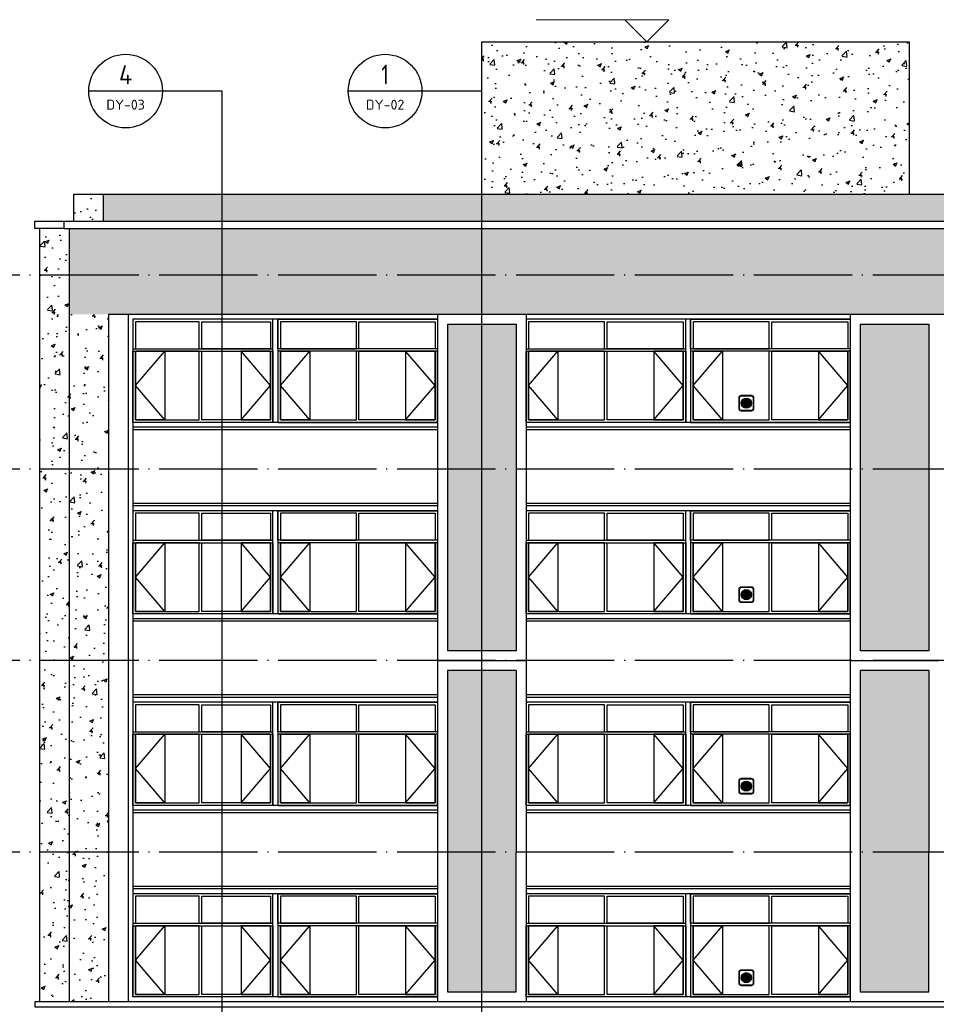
# Model space of a CAD drawing. Extents: x 1779708 to 7299578, y -1121471 to 88434.
# Tile 529 of 656: x 5129442 to 5148098, y -940782 to -920732. Entities that reach past the tile are written whole.
import ezdxf
from ezdxf.enums import TextEntityAlignment as Align

# ---------------------------------------------------------------- set-up
doc = ezdxf.new("R2010")
doc.units = 0
doc.header["$LTSCALE"] = 1000
doc.header["$MEASUREMENT"] = 0
doc.linetypes.add('DOTE', pattern=[2.42, 2, -0.2, 0.02, -0.2])
doc.layers.get('0').update_dxf_attribs({"linetype": 'CONTINUOUS'})
doc.layers.add('DIM_ELEV', color=3, linetype='CONTINUOUS', lineweight=13)
for name, color, linetype in [('DIM_IDEN', 3, 'CONTINUOUS'), ('DOTE', 1, 'DOTE'), ('PUB_TEXT', 7, 'CONTINUOUS'), ('WINDOW', 2, 'CONTINUOUS'), ('建筑', 31, 'CONTINUOUS'), ('立面中线', 140, 'CONTINUOUS'), ('立面填充图例白', 7, 'CONTINUOUS'), ('立面粗线', 30, 'CONTINUOUS'), ('立面细线', 114, 'CONTINUOUS')]:
    doc.layers.add(name, color=color, linetype=linetype)
doc.styles.get("Standard").update_dxf_attribs({"font": 'GBENOR', "bigfont": 'GBCBIG'})
pattern_1 = [(50, (9e-10, -3328.6), (819.83101, -71.725885), [85.725, -942.975]), (355, (9e-10, -3328.6), (-158.59272, 859.75489), [68.58, -754.38]), (100.451, (68.3, -3334.6), (661.24126, 788.0251), [72.855, -801.405]), (46.1842, (9e-10, -3100), (1219.85568, -189.19048), [128.5875, -1414.4625]), (96.6356, (101.7, -3115.8), (1068.31906, 1113.415), [109.2825, -1202.1075]), (351.184, (9e-10, -3100), (1068.32073, 1113.41303), [102.87, -1131.57]), (21, (114.3, -3157.15), (682.26696, -460.19483), [85.725, -942.975]), (326, (114.3, -3157.15), (278.10913, 828.84585), [68.58, -754.38]), (71.4514, (171.16, -3195.5), (960.37421, 368.65286), [72.855, -801.405]), (37.5, (9e-10, -3328.6), (13.898715, 380.497675), [0, -745.236, 0, -765.81, 0, -757.2375]), (7.5, (9e-10, -3328.6), (300.68848, 450.812587), [0, -436.626, 0, -728.091, 0, -288.6075]), (327.5, (-254.9, -3328.6), (610.157678, -25.779348), [0, -285.75, 0, -891.54, 0, -1183.005]), (317.5, (-369.2, -3328.6), (666.581316, 114.41921), [0, -371.475, 0, -592.074, 0, -840.105])]

# ---------------------------------------------------------------- blocks, each defined once
blk = doc.blocks.new('b112')
at = {"layer": '建筑'}
h = blk.add_hatch(color=1, dxfattribs=at)
h.dxf.hatch_style = 1
edge = h.paths.add_edge_path()
edge.add_arc((2930760, 155416), 100, 0, 360)
for points in [[(2930660, 155266), (2930860, 155266, 0.414214), (2930910, 155316), (2930910, 155516, 0.414214), (2930860, 155566), (2930660, 155566, 0.414214), (2930610, 155516), (2930610, 155316, 0.414214)], [(2930660, 155276), (2930860, 155276, 0.414214), (2930900, 155316), (2930900, 155516, 0.414214), (2930860, 155556), (2930660, 155556, 0.414214), (2930620, 155516), (2930620, 155316, 0.414214)]]:
    blk.add_lwpolyline(points, format="xyb", close=True, dxfattribs=at)
at = {"layer": '建筑', "color": 1}
blk.add_circle((2930760, 155416), 100, dxfattribs=at)

msp = doc.modelspace()

# ---------------------------------------------------------------- hatches: boundary and pattern name
at = {"layer": '立面填充图例白'}
h = msp.add_hatch(dxfattribs=at)
h.set_pattern_fill('AR-CONC', color=0, scale=450, style=0)
h.set_pattern_definition(pattern_1)
h.paths.add_polyline_path([(5164047.5, -924281.9), (5131147.5, -924281.9), (5131147.5, -924831.9), (5164047.5, -924831.9)])
h = msp.add_hatch(dxfattribs=at)
h.set_pattern_fill('AR-CONC', color=0, scale=450, style=0)
h.set_pattern_definition(pattern_1)
h.paths.add_polyline_path([(5164047.5, -924981.9), (5130447.5, -924981.9), (5130447.5, -926731.9), (5164047.5, -926731.9)])
h = msp.add_hatch(dxfattribs=at)
h.set_pattern_fill('AR-CONC', color=0, scale=450, style=0)
h.set_pattern_definition(pattern_1)
h.paths.add_polyline_path([(5131247.5, -933781.9), (5131247.5, -929881.9), (5131247.5, -926731.9), (5130447.5, -926731.9), (5130447.5, -929881.9), (5130447.5, -933781.9), (5130447.5, -937681.9), (5130447.5, -940731.9), (5131247.5, -940731.9), (5131247.5, -937681.9)])
at = {"layer": '立面细线'}
h = msp.add_hatch(dxfattribs=at)
h.set_pattern_fill('AR-CONC', color=256, scale=450, style=0)
h.set_pattern_definition(pattern_1)
h.paths.add_polyline_path([(5147547.5, -921181.9), (5138847.5, -921181.9), (5138847.5, -924281.9), (5147547.5, -924281.9)])
h = msp.add_hatch(dxfattribs=at)
h.set_pattern_fill('AR-CONC', color=256, scale=450, style=0)
h.set_pattern_definition(pattern_1)
h.paths.add_polyline_path([(5131147.5, -924281.9), (5130547.5, -924281.9), (5130547.5, -924831.9), (5131147.5, -924831.9)])
h = msp.add_hatch(dxfattribs=at)
h.set_pattern_fill('AR-CONC', color=256, scale=450, style=0)
h.set_pattern_definition(pattern_1)
h.paths.add_polyline_path([(5130447.5, -924981.9), (5130347.5, -924981.9), (5129847.5, -924981.9), (5129847.5, -925931.9), (5130447.5, -925931.9)])
h.paths.add_polyline_path([(5130447.5, -925931.9), (5129847.5, -925931.9), (5129847.5, -929881.9), (5130447.5, -929881.9)])
h.paths.add_polyline_path([(5130447.5, -929881.9), (5129847.5, -929881.9), (5129847.5, -933781.9), (5130447.5, -933781.9)])
h.paths.add_polyline_path([(5130447.5, -933781.9), (5129847.5, -933781.9), (5129847.5, -937681.9), (5130447.5, -937681.9)])
h.paths.add_polyline_path([(5130447.5, -937681.9), (5129847.5, -937681.9), (5129847.5, -940731.9), (5130447.5, -940731.9)])
h = msp.add_hatch(dxfattribs=at)
h.set_pattern_fill('圆形花纹', color=256, scale=100, style=0)
h.set_pattern_definition([(0, (-213120.49, -3253.6), (300, 150), [12, -288]), (90, (-213189.49, -3184.6), (-150, 300), [12, -288]), (45, (-213171.5, -3130.6), (2e-14, 299.9999995), [12.727922, -411.53614]), (45, (-213066.5, -3235.6), (2e-14, 299.9999995), [12.727922, -411.53614]), (135, (-213162.5, -3235.6), (-299.9999995, 2e-14), [12.727922, -411.53614]), (135, (-213057.5, -3130.6), (-299.9999995, 2e-14), [12.727922, -411.53614]), (36.8698977, (-213162.49, -3121.6), (300, 300), [15, -1485]), (36.8698977, (-213078.49, -3244.6), (300, 300), [15, -1485]), (53.1301024, (-213057.49, -3226.6), (-300, -300), [15, -1485]), (53.1301024, (-213180.49, -3142.6), (-300, -300), [15, -1485]), (126.8698976, (-213171.49, -3226.6), (-300, 300), [15, -1485]), (126.8698976, (-213048.49, -3142.6), (-300, 300), [15, -1485]), (143.1301023, (-213066.49, -3121.6), (-300, 300), [15, -1485]), (143.1301023, (-213150.49, -3244.6), (-300, 300), [15, -1485]), (11.3099325, (-213108.49, -3253.6), (299.9999992, 4e-07), [15.297058, -1514.4087]), (11.3099325, (-213135.49, -3106.6), (299.9999992, 4e-07), [15.297058, -1514.4087]), (78.6900675, (-213189.49, -3172.6), (4e-07, 299.9999992), [15.297058, -1514.4087]), (78.6900675, (-213042.49, -3199.6), (4e-07, 299.9999992), [15.297058, -1514.4087]), (101.3099325, (-213039.49, -3172.6), (-2e-08, -299.99999724), [15.297058, -1514.4087]), (101.3099325, (-213186.49, -3199.6), (-2e-08, -299.99999724), [15.297058, -1514.4087]), (168.6900675, (-213120.49, -3253.6), (-299.9999992, 4e-07), [15.297058, -1514.4087]), (168.6900675, (-213093.49, -3106.6), (-299.9999992, 4e-07), [15.297058, -1514.4087]), (21.8014095, (-213150.49, -3112.6), (599.9999998, 299.99999935), [16.155494, -1599.3939]), (21.8014095, (-213093.49, -3250.6), (599.9999998, 299.99999935), [16.155494, -1599.3939]), (68.1985905, (-213186.49, -3157.6), (-299.99999675, -599.9999933), [16.155494, -1599.3939]), (68.1985905, (-213048.49, -3214.6), (-299.99999675, -599.9999933), [16.155494, -1599.3939]), (111.8014095, (-213180.49, -3214.6), (-299.99999935, 599.9999998), [16.155494, -1599.3939]), (111.8014095, (-213042.49, -3157.6), (-299.99999935, 599.9999998), [16.155494, -1599.3939]), (158.1985905, (-213135.49, -3250.6), (-600.00000017, 299.9999984), [16.155494, -1599.3939]), (158.1985905, (-213078.49, -3112.6), (-600.00000017, 299.9999984), [16.155494, -1599.3939])])
h.paths.add_polyline_path([(5138147.5, -933581.9), (5139547.5, -933581.9), (5139547.5, -926931.9), (5138147.5, -926931.9)])
h.paths.add_polyline_path([(5138147.5, -940529.7), (5139547.5, -940529.7), (5139547.5, -933984.1), (5138147.5, -933984.1)])
h = msp.add_hatch(dxfattribs=at)
h.set_pattern_fill('圆形花纹', color=256, scale=100, style=0)
h.set_pattern_definition([(0, (-204720.49, -3253.6), (300, 150), [12, -288]), (90, (-204789.49, -3184.6), (-150, 300), [12, -288]), (45, (-204771.5, -3130.6), (2e-14, 299.9999995), [12.727922, -411.53614]), (45, (-204666.5, -3235.6), (2e-14, 299.9999995), [12.727922, -411.53614]), (135, (-204762.5, -3235.6), (-299.9999995, 2e-14), [12.727922, -411.53614]), (135, (-204657.5, -3130.6), (-299.9999995, 2e-14), [12.727922, -411.53614]), (36.8698977, (-204762.49, -3121.6), (300, 300), [15, -1485]), (36.8698977, (-204678.49, -3244.6), (300, 300), [15, -1485]), (53.1301024, (-204657.49, -3226.6), (-300, -300), [15, -1485]), (53.1301024, (-204780.49, -3142.6), (-300, -300), [15, -1485]), (126.8698976, (-204771.49, -3226.6), (-300, 300), [15, -1485]), (126.8698976, (-204648.49, -3142.6), (-300, 300), [15, -1485]), (143.1301023, (-204666.49, -3121.6), (-300, 300), [15, -1485]), (143.1301023, (-204750.49, -3244.6), (-300, 300), [15, -1485]), (11.3099325, (-204708.49, -3253.6), (299.9999992, 4e-07), [15.297058, -1514.4087]), (11.3099325, (-204735.49, -3106.6), (299.9999992, 4e-07), [15.297058, -1514.4087]), (78.6900675, (-204789.49, -3172.6), (4e-07, 299.9999992), [15.297058, -1514.4087]), (78.6900675, (-204642.49, -3199.6), (4e-07, 299.9999992), [15.297058, -1514.4087]), (101.3099325, (-204639.49, -3172.6), (-2e-08, -299.99999724), [15.297058, -1514.4087]), (101.3099325, (-204786.49, -3199.6), (-2e-08, -299.99999724), [15.297058, -1514.4087]), (168.6900675, (-204720.49, -3253.6), (-299.9999992, 4e-07), [15.297058, -1514.4087]), (168.6900675, (-204693.49, -3106.6), (-299.9999992, 4e-07), [15.297058, -1514.4087]), (21.8014095, (-204750.49, -3112.6), (599.9999998, 299.99999935), [16.155494, -1599.3939]), (21.8014095, (-204693.49, -3250.6), (599.9999998, 299.99999935), [16.155494, -1599.3939]), (68.1985905, (-204786.49, -3157.6), (-299.99999675, -599.9999933), [16.155494, -1599.3939]), (68.1985905, (-204648.49, -3214.6), (-299.99999675, -599.9999933), [16.155494, -1599.3939]), (111.8014095, (-204780.49, -3214.6), (-299.99999935, 599.9999998), [16.155494, -1599.3939]), (111.8014095, (-204642.49, -3157.6), (-299.99999935, 599.9999998), [16.155494, -1599.3939]), (158.1985905, (-204735.49, -3250.6), (-600.00000017, 299.9999984), [16.155494, -1599.3939]), (158.1985905, (-204678.49, -3112.6), (-600.00000017, 299.9999984), [16.155494, -1599.3939])])
h.paths.add_polyline_path([(5146547.5, -933581.9), (5147947.5, -933581.9), (5147947.5, -926931.9), (5146547.5, -926931.9)])
h.paths.add_polyline_path([(5146547.5, -940529.7), (5147947.5, -940529.7), (5147947.5, -933984.1), (5146547.5, -933984.1)])

# ---------------------------------------------------------------- linework, layer by layer
at = {"layer": 'DIM_ELEV'}
for p, q in [((5142655.2, -920731.9), (5139955.2, -920731.9)), ((5142205.2, -921181.9), (5141755.2, -920731.9)), ((5142205.2, -921181.9), (5142655.2, -920731.9)), ((5144680.2, -921181.9), (5141755.2, -921181.9))]:
    msp.add_line(p, q, dxfattribs=at)
at = {"layer": 'DIM_IDEN'}
for p, q in [((5132347.6, -922186.5), (5130847.6, -922186.5)), ((5133565.7, -922186.5), (5132347.6, -922186.5)), ((5133565.7, -942648.1), (5133565.7, -922186.5)), ((5137629.5, -922186.5), (5136129.5, -922186.5)), ((5138847.5, -922186.5), (5137629.5, -922186.5)), ((5138847.5, -950438.5), (5138847.5, -922186.5))]:
    msp.add_line(p, q, dxfattribs=at)
for centre in [(5131597.6, -922186.5), (5136879.5, -922186.5)]:
    msp.add_circle(centre, 750, dxfattribs=at)
at = {"layer": 'DOTE'}
for p, q in [((5214144.1, -925931.9), (5122310, -925931.9)), ((5214144.1, -929881.9), (5122310, -929881.9)), ((5214144.1, -933781.9), (5122310, -933781.9)), ((5214144.1, -937681.9), (5122310, -937681.9))]:
    msp.add_line(p, q, dxfattribs=at)
at = {"layer": 'WINDOW'}
for points in [[(5131797.5, -927431.9), (5133097.5, -927431.9), (5133097.5, -926881.9), (5131797.5, -926881.9)], [(5134547.5, -927431.9), (5133147.5, -927431.9), (5133147.5, -926881.9), (5134547.5, -926881.9)], [(5134747.5, -927431.9), (5136297.5, -927431.9), (5136297.5, -926881.9), (5134747.5, -926881.9)], [(5137897.5, -927431.9), (5136347.5, -927431.9), (5136347.5, -926881.9), (5137897.5, -926881.9)], [(5139797.5, -927431.9), (5141347.5, -927431.9), (5141347.5, -926881.9), (5139797.5, -926881.9)], [(5142947.5, -927431.9), (5141397.5, -927431.9), (5141397.5, -926881.9), (5142947.5, -926881.9)], [(5143147.5, -927431.9), (5144697.5, -927431.9), (5144697.5, -926881.9), (5143147.5, -926881.9)], [(5146297.5, -927431.9), (5144747.5, -927431.9), (5144747.5, -926881.9), (5146297.5, -926881.9)], [(5131797.5, -928881.9), (5133097.5, -928881.9), (5133097.5, -927481.9), (5131797.5, -927481.9)], [(5134547.5, -928881.9), (5133147.5, -928881.9), (5133147.5, -927481.9), (5134547.5, -927481.9)], [(5134747.5, -928881.9), (5136297.5, -928881.9), (5136297.5, -927481.9), (5134747.5, -927481.9)], [(5137897.5, -928881.9), (5136347.5, -928881.9), (5136347.5, -927481.9), (5137897.5, -927481.9)], [(5139797.5, -928881.9), (5141347.5, -928881.9), (5141347.5, -927481.9), (5139797.5, -927481.9)], [(5142947.5, -928881.9), (5141397.5, -928881.9), (5141397.5, -927481.9), (5142947.5, -927481.9)], [(5143147.5, -928881.9), (5144697.5, -928881.9), (5144697.5, -927481.9), (5143147.5, -927481.9)], [(5146297.5, -928881.9), (5144747.5, -928881.9), (5144747.5, -927481.9), (5146297.5, -927481.9)], [(5131797.5, -931331.9), (5133097.5, -931331.9), (5133097.5, -930781.9), (5131797.5, -930781.9)], [(5134547.5, -931331.9), (5133147.5, -931331.9), (5133147.5, -930781.9), (5134547.5, -930781.9)], [(5134747.5, -931331.9), (5136297.5, -931331.9), (5136297.5, -930781.9), (5134747.5, -930781.9)], [(5137897.5, -931331.9), (5136347.5, -931331.9), (5136347.5, -930781.9), (5137897.5, -930781.9)], [(5139797.5, -931331.9), (5141347.5, -931331.9), (5141347.5, -930781.9), (5139797.5, -930781.9)], [(5142947.5, -931331.9), (5141397.5, -931331.9), (5141397.5, -930781.9), (5142947.5, -930781.9)], [(5143147.5, -931331.9), (5144697.5, -931331.9), (5144697.5, -930781.9), (5143147.5, -930781.9)], [(5146297.5, -931331.9), (5144747.5, -931331.9), (5144747.5, -930781.9), (5146297.5, -930781.9)], [(5131797.5, -932781.9), (5133097.5, -932781.9), (5133097.5, -931381.9), (5131797.5, -931381.9)], [(5134547.5, -932781.9), (5133147.5, -932781.9), (5133147.5, -931381.9), (5134547.5, -931381.9)], [(5134747.5, -932781.9), (5136297.5, -932781.9), (5136297.5, -931381.9), (5134747.5, -931381.9)], [(5137897.5, -932781.9), (5136347.5, -932781.9), (5136347.5, -931381.9), (5137897.5, -931381.9)], [(5139797.5, -932781.9), (5141347.5, -932781.9), (5141347.5, -931381.9), (5139797.5, -931381.9)], [(5142947.5, -932781.9), (5141397.5, -932781.9), (5141397.5, -931381.9), (5142947.5, -931381.9)], [(5143147.5, -932781.9), (5144697.5, -932781.9), (5144697.5, -931381.9), (5143147.5, -931381.9)], [(5146297.5, -932781.9), (5144747.5, -932781.9), (5144747.5, -931381.9), (5146297.5, -931381.9)], [(5131797.5, -935231.9), (5133097.5, -935231.9), (5133097.5, -934681.9), (5131797.5, -934681.9)], [(5134547.5, -935231.9), (5133147.5, -935231.9), (5133147.5, -934681.9), (5134547.5, -934681.9)], [(5134747.5, -935231.9), (5136297.5, -935231.9), (5136297.5, -934681.9), (5134747.5, -934681.9)], [(5137897.5, -935231.9), (5136347.5, -935231.9), (5136347.5, -934681.9), (5137897.5, -934681.9)], [(5139797.5, -935231.9), (5141347.5, -935231.9), (5141347.5, -934681.9), (5139797.5, -934681.9)], [(5142947.5, -935231.9), (5141397.5, -935231.9), (5141397.5, -934681.9), (5142947.5, -934681.9)], [(5143147.5, -935231.9), (5144697.5, -935231.9), (5144697.5, -934681.9), (5143147.5, -934681.9)], [(5146297.5, -935231.9), (5144747.5, -935231.9), (5144747.5, -934681.9), (5146297.5, -934681.9)], [(5131797.5, -936681.9), (5133097.5, -936681.9), (5133097.5, -935281.9), (5131797.5, -935281.9)], [(5134547.5, -936681.9), (5133147.5, -936681.9), (5133147.5, -935281.9), (5134547.5, -935281.9)], [(5134747.5, -936681.9), (5136297.5, -936681.9), (5136297.5, -935281.9), (5134747.5, -935281.9)], [(5137897.5, -936681.9), (5136347.5, -936681.9), (5136347.5, -935281.9), (5137897.5, -935281.9)], [(5139797.5, -936681.9), (5141347.5, -936681.9), (5141347.5, -935281.9), (5139797.5, -935281.9)], [(5142947.5, -936681.9), (5141397.5, -936681.9), (5141397.5, -935281.9), (5142947.5, -935281.9)], [(5143147.5, -936681.9), (5144697.5, -936681.9), (5144697.5, -935281.9), (5143147.5, -935281.9)], [(5146297.5, -936681.9), (5144747.5, -936681.9), (5144747.5, -935281.9), (5146297.5, -935281.9)], [(5131797.5, -939131.9), (5133097.5, -939131.9), (5133097.5, -938581.9), (5131797.5, -938581.9)], [(5134547.5, -939131.9), (5133147.5, -939131.9), (5133147.5, -938581.9), (5134547.5, -938581.9)], [(5134747.5, -939131.9), (5136297.5, -939131.9), (5136297.5, -938581.9), (5134747.5, -938581.9)], [(5137897.5, -939131.9), (5136347.5, -939131.9), (5136347.5, -938581.9), (5137897.5, -938581.9)], [(5139797.5, -939131.9), (5141347.5, -939131.9), (5141347.5, -938581.9), (5139797.5, -938581.9)], [(5142947.5, -939131.9), (5141397.5, -939131.9), (5141397.5, -938581.9), (5142947.5, -938581.9)], [(5143147.5, -939131.9), (5144697.5, -939131.9), (5144697.5, -938581.9), (5143147.5, -938581.9)], [(5146297.5, -939131.9), (5144747.5, -939131.9), (5144747.5, -938581.9), (5146297.5, -938581.9)], [(5131797.5, -940581.9), (5133097.5, -940581.9), (5133097.5, -939181.9), (5131797.5, -939181.9)], [(5134547.5, -940581.9), (5133147.5, -940581.9), (5133147.5, -939181.9), (5134547.5, -939181.9)], [(5134747.5, -940581.9), (5136297.5, -940581.9), (5136297.5, -939181.9), (5134747.5, -939181.9)], [(5137897.5, -940581.9), (5136347.5, -940581.9), (5136347.5, -939181.9), (5137897.5, -939181.9)], [(5139797.5, -940581.9), (5141347.5, -940581.9), (5141347.5, -939181.9), (5139797.5, -939181.9)], [(5142947.5, -940581.9), (5141397.5, -940581.9), (5141397.5, -939181.9), (5142947.5, -939181.9)], [(5143147.5, -940581.9), (5144697.5, -940581.9), (5144697.5, -939181.9), (5143147.5, -939181.9)], [(5146297.5, -940581.9), (5144747.5, -940581.9), (5144747.5, -939181.9), (5146297.5, -939181.9)]]:
    msp.add_lwpolyline(points, close=True, dxfattribs=at)
at = {"layer": '立面中线'}
for points in [[(5131147.5, -924281.9), (5164047.5, -924281.9)], [(5131147.5, -924831.9), (5131147.5, -924281.9)], [(5131647.5, -926731.9), (5131647.5, -940731.9)], [(5137947.5, -926831.9), (5131747.5, -926831.9)], [(5131747.5, -926831.9), (5131747.5, -940631.9)], [(5134597.5, -928931.9), (5134597.5, -926831.9)], [(5134697.5, -926831.9), (5134697.5, -928931.9)], [(5146347.5, -926831.9), (5139747.5, -926831.9)], [(5142997.5, -928931.9), (5142997.5, -926831.9)], [(5143097.5, -926831.9), (5143097.5, -928931.9)], [(5137947.5, -928931.9), (5131747.5, -928931.9)], [(5137947.5, -929031.9), (5131747.5, -929031.9)], [(5137947.5, -929081.9), (5131747.5, -929081.9)], [(5146347.5, -928931.9), (5139747.5, -928931.9)], [(5146347.5, -929031.9), (5139747.5, -929031.9)], [(5146347.5, -929081.9), (5139747.5, -929081.9)], [(5137947.5, -930581.9), (5131747.5, -930581.9)], [(5137947.5, -930631.9), (5131747.5, -930631.9)], [(5146347.5, -930581.9), (5139747.5, -930581.9)], [(5146347.5, -930631.9), (5139747.5, -930631.9)], [(5137947.5, -930731.9), (5131747.5, -930731.9)], [(5134597.5, -932831.9), (5134597.5, -930731.9)], [(5134697.5, -930731.9), (5134697.5, -932831.9)], [(5146347.5, -930731.9), (5139747.5, -930731.9)], [(5142997.5, -932831.9), (5142997.5, -930731.9)], [(5143097.5, -930731.9), (5143097.5, -932831.9)], [(5137947.5, -932831.9), (5131747.5, -932831.9)], [(5146347.5, -932831.9), (5139747.5, -932831.9)], [(5137947.5, -932931.9), (5131747.5, -932931.9)], [(5137947.5, -932981.9), (5131747.5, -932981.9)], [(5146347.5, -932931.9), (5139747.5, -932931.9)], [(5146347.5, -932981.9), (5139747.5, -932981.9)], [(5137947.5, -934481.9), (5131747.5, -934481.9)], [(5146347.5, -934481.9), (5139747.5, -934481.9)], [(5137947.5, -934531.9), (5131747.5, -934531.9)], [(5137947.5, -934631.9), (5131747.5, -934631.9)], [(5134597.5, -936731.9), (5134597.5, -934631.9)], [(5134697.5, -934631.9), (5134697.5, -936731.9)], [(5146347.5, -934531.9), (5139747.5, -934531.9)], [(5146347.5, -934631.9), (5139747.5, -934631.9)], [(5142997.5, -936731.9), (5142997.5, -934631.9)], [(5143097.5, -934631.9), (5143097.5, -936731.9)], [(5137947.5, -936731.9), (5131747.5, -936731.9)], [(5146347.5, -936731.9), (5139747.5, -936731.9)], [(5137947.5, -936831.9), (5131747.5, -936831.9)], [(5137947.5, -936881.9), (5131747.5, -936881.9)], [(5146347.5, -936831.9), (5139747.5, -936831.9)], [(5146347.5, -936881.9), (5139747.5, -936881.9)], [(5137947.5, -938381.9), (5131747.5, -938381.9)], [(5137947.5, -938431.9), (5131747.5, -938431.9)], [(5137947.5, -938531.9), (5131747.5, -938531.9)], [(5134597.5, -940631.9), (5134597.5, -938531.9)], [(5134697.5, -938531.9), (5134697.5, -940631.9)], [(5146347.5, -938381.9), (5139747.5, -938381.9)], [(5146347.5, -938431.9), (5139747.5, -938431.9)], [(5146347.5, -938531.9), (5139747.5, -938531.9)], [(5142997.5, -940631.9), (5142997.5, -938531.9)], [(5143097.5, -938531.9), (5143097.5, -940631.9)], [(5137947.5, -940631.9), (5131747.5, -940631.9)], [(5146347.5, -940631.9), (5139747.5, -940631.9)]]:
    msp.add_lwpolyline(points, dxfattribs=at)
for points in [[(5131747.5, -927431.9), (5134597.5, -927431.9), (5134597.5, -926831.9), (5131747.5, -926831.9)], [(5134697.5, -926831.9), (5137947.5, -926831.9), (5137947.5, -927431.9), (5134697.5, -927431.9)], [(5139747.5, -927431.9), (5142997.5, -927431.9), (5142997.5, -926831.9), (5139747.5, -926831.9)], [(5143097.5, -926831.9), (5146347.5, -926831.9), (5146347.5, -927431.9), (5143097.5, -927431.9)], [(5131747.5, -927481.9), (5134597.5, -927481.9), (5134597.5, -928931.9), (5131747.5, -928931.9)], [(5134697.5, -928931.9), (5137947.5, -928931.9), (5137947.5, -927481.9), (5134697.5, -927481.9)], [(5139747.5, -927481.9), (5142997.5, -927481.9), (5142997.5, -928931.9), (5139747.5, -928931.9)], [(5143097.5, -928931.9), (5146347.5, -928931.9), (5146347.5, -927481.9), (5143097.5, -927481.9)], [(5131747.5, -931331.9), (5134597.5, -931331.9), (5134597.5, -930731.9), (5131747.5, -930731.9)], [(5134697.5, -930731.9), (5137947.5, -930731.9), (5137947.5, -931331.9), (5134697.5, -931331.9)], [(5139747.5, -931331.9), (5142997.5, -931331.9), (5142997.5, -930731.9), (5139747.5, -930731.9)], [(5143097.5, -930731.9), (5146347.5, -930731.9), (5146347.5, -931331.9), (5143097.5, -931331.9)], [(5131747.5, -931381.9), (5134597.5, -931381.9), (5134597.5, -932831.9), (5131747.5, -932831.9)], [(5134697.5, -932831.9), (5137947.5, -932831.9), (5137947.5, -931381.9), (5134697.5, -931381.9)], [(5139747.5, -931381.9), (5142997.5, -931381.9), (5142997.5, -932831.9), (5139747.5, -932831.9)], [(5143097.5, -932831.9), (5146347.5, -932831.9), (5146347.5, -931381.9), (5143097.5, -931381.9)], [(5131747.5, -935231.9), (5134597.5, -935231.9), (5134597.5, -934631.9), (5131747.5, -934631.9)], [(5134697.5, -934631.9), (5137947.5, -934631.9), (5137947.5, -935231.9), (5134697.5, -935231.9)], [(5139747.5, -935231.9), (5142997.5, -935231.9), (5142997.5, -934631.9), (5139747.5, -934631.9)], [(5143097.5, -934631.9), (5146347.5, -934631.9), (5146347.5, -935231.9), (5143097.5, -935231.9)], [(5131747.5, -935281.9), (5134597.5, -935281.9), (5134597.5, -936731.9), (5131747.5, -936731.9)], [(5134697.5, -936731.9), (5137947.5, -936731.9), (5137947.5, -935281.9), (5134697.5, -935281.9)], [(5139747.5, -935281.9), (5142997.5, -935281.9), (5142997.5, -936731.9), (5139747.5, -936731.9)], [(5143097.5, -936731.9), (5146347.5, -936731.9), (5146347.5, -935281.9), (5143097.5, -935281.9)], [(5131747.5, -939131.9), (5134597.5, -939131.9), (5134597.5, -938531.9), (5131747.5, -938531.9)], [(5134697.5, -938531.9), (5137947.5, -938531.9), (5137947.5, -939131.9), (5134697.5, -939131.9)], [(5139747.5, -939131.9), (5142997.5, -939131.9), (5142997.5, -938531.9), (5139747.5, -938531.9)], [(5143097.5, -938531.9), (5146347.5, -938531.9), (5146347.5, -939131.9), (5143097.5, -939131.9)], [(5131747.5, -939181.9), (5134597.5, -939181.9), (5134597.5, -940631.9), (5131747.5, -940631.9)], [(5134697.5, -940631.9), (5137947.5, -940631.9), (5137947.5, -939181.9), (5134697.5, -939181.9)], [(5139747.5, -939181.9), (5142997.5, -939181.9), (5142997.5, -940631.9), (5139747.5, -940631.9)], [(5143097.5, -940631.9), (5146347.5, -940631.9), (5146347.5, -939181.9), (5143097.5, -939181.9)]]:
    msp.add_lwpolyline(points, close=True, dxfattribs=at)
at = {"layer": '立面粗线'}
for points in [[(5130347.5, -924831.9), (5168247.5, -924831.9)], [(5130347.5, -924981.9), (5130347.5, -924831.9)], [(5130347.5, -924981.9), (5168247.5, -924981.9)], [(5130447.5, -924981.9), (5130447.5, -929881.9)], [(5131247.5, -926731.9), (5131247.5, -929881.9)], [(5168247.5, -926731.9), (5131247.5, -926731.9)], [(5137947.5, -926731.9), (5137947.5, -929881.9)], [(5139747.5, -926731.9), (5139747.5, -929881.9)], [(5146347.5, -926731.9), (5146347.5, -929881.9)], [(5138147.5, -926931.9), (5138147.5, -929881.9)], [(5138147.5, -926931.9), (5139547.5, -926931.9)], [(5139547.5, -926931.9), (5139547.5, -929881.9)], [(5146547.5, -926931.9), (5146547.5, -929881.9)], [(5146547.5, -926931.9), (5147947.5, -926931.9)], [(5147947.5, -926931.9), (5147947.5, -929881.9)], [(5130447.5, -929881.9), (5130447.5, -933781.9)], [(5131247.5, -929881.9), (5131247.5, -933781.9)], [(5137947.5, -929881.9), (5137947.5, -933781.9)], [(5138147.5, -929881.9), (5138147.5, -933581.9)], [(5139547.5, -929881.9), (5139547.5, -933581.9)], [(5139747.5, -929881.9), (5139747.5, -933781.9)], [(5146347.5, -929881.9), (5146347.5, -933781.9)], [(5146547.5, -929881.9), (5146547.5, -933581.9)], [(5147947.5, -929881.9), (5147947.5, -933581.9)], [(5139547.5, -933581.9), (5138147.5, -933581.9)], [(5147947.5, -933581.9), (5146547.5, -933581.9)], [(5130447.5, -933781.9), (5130447.5, -937681.9)], [(5131247.5, -933781.9), (5131247.5, -937681.9)], [(5137947.5, -933781.9), (5137947.5, -937681.9)], [(5137947.5, -933781.9), (5139747.5, -933781.9)], [(5139747.5, -933781.9), (5139747.5, -937681.9)], [(5146347.5, -933781.9), (5146347.5, -937681.9)], [(5146347.5, -933781.9), (5148147.5, -933781.9)], [(5138147.5, -933984.1), (5138147.5, -937681.9)], [(5139547.5, -933984.1), (5138147.5, -933984.1)], [(5139547.5, -933984.1), (5139547.5, -937681.9)], [(5146547.5, -933984.1), (5146547.5, -937681.9)], [(5147947.5, -933984.1), (5146547.5, -933984.1)], [(5147947.5, -933984.1), (5147947.5, -937681.9)], [(5130447.5, -937681.9), (5130447.5, -940731.9)], [(5131247.5, -937681.9), (5131247.5, -940731.9)], [(5137947.5, -937681.9), (5137947.5, -940731.9)], [(5138147.5, -937681.9), (5138147.5, -940529.7), (5139547.5, -940529.7), (5139547.5, -937681.9)], [(5139747.5, -937681.9), (5139747.5, -940731.9)], [(5146347.5, -937681.9), (5146347.5, -940731.9)], [(5146547.5, -937681.9), (5146547.5, -940529.7), (5147947.5, -940529.7), (5147947.5, -937681.9)], [(5164947.5, -940731.9), (5129747.5, -940731.9), (5129747.5, -940831.9), (5164947.5, -940831.9)]]:
    msp.add_lwpolyline(points, dxfattribs=at)
at = {"layer": '立面细线'}
msp.add_line((5130547.5, -924281.9), (5131147.5, -924281.9), dxfattribs=at)
for points in [[(5138847.5, -924281.9), (5138847.5, -921181.9), (5147547.5, -921181.9), (5147547.5, -924281.9)], [(5130547.5, -924831.9), (5130547.5, -924281.9)], [(5130347.5, -924981.9), (5129747.5, -924981.9), (5129747.5, -924831.9), (5130347.5, -924831.9)], [(5129847.5, -924981.9), (5129847.5, -940731.9)], [(5132397.5, -928881.9), (5131797.5, -928881.9), (5131797.5, -927481.9), (5132397.5, -927481.9), (5132397.5, -928881.9), (5131797.5, -928181.9), (5132397.5, -927481.9)], [(5133947.5, -928881.9), (5134547.5, -928881.9), (5134547.5, -927481.9), (5133947.5, -927481.9), (5133947.5, -928881.9), (5134547.5, -928181.9), (5133947.5, -927481.9)], [(5135347.5, -928881.9), (5134747.5, -928881.9), (5134747.5, -927481.9), (5135347.5, -927481.9), (5135347.5, -928881.9), (5134747.5, -928181.9), (5135347.5, -927481.9)], [(5137297.5, -928881.9), (5137897.5, -928881.9), (5137897.5, -927481.9), (5137297.5, -927481.9), (5137297.5, -928881.9), (5137897.5, -928181.9), (5137297.5, -927481.9)], [(5140397.5, -928881.9), (5139797.5, -928881.9), (5139797.5, -927481.9), (5140397.5, -927481.9), (5140397.5, -928881.9), (5139797.5, -928181.9), (5140397.5, -927481.9)], [(5142347.5, -928881.9), (5142947.5, -928881.9), (5142947.5, -927481.9), (5142347.5, -927481.9), (5142347.5, -928881.9), (5142947.5, -928181.9), (5142347.5, -927481.9)], [(5143747.5, -928881.9), (5143147.5, -928881.9), (5143147.5, -927481.9), (5143747.5, -927481.9), (5143747.5, -928881.9), (5143147.5, -928181.9), (5143747.5, -927481.9)], [(5145697.5, -928881.9), (5146297.5, -928881.9), (5146297.5, -927481.9), (5145697.5, -927481.9), (5145697.5, -928881.9), (5146297.5, -928181.9), (5145697.5, -927481.9)], [(5132397.5, -932781.9), (5131797.5, -932781.9), (5131797.5, -931381.9), (5132397.5, -931381.9), (5132397.5, -932781.9), (5131797.5, -932081.9), (5132397.5, -931381.9)], [(5133947.5, -932781.9), (5134547.5, -932781.9), (5134547.5, -931381.9), (5133947.5, -931381.9), (5133947.5, -932781.9), (5134547.5, -932081.9), (5133947.5, -931381.9)], [(5135347.5, -932781.9), (5134747.5, -932781.9), (5134747.5, -931381.9), (5135347.5, -931381.9), (5135347.5, -932781.9), (5134747.5, -932081.9), (5135347.5, -931381.9)], [(5137297.5, -932781.9), (5137897.5, -932781.9), (5137897.5, -931381.9), (5137297.5, -931381.9), (5137297.5, -932781.9), (5137897.5, -932081.9), (5137297.5, -931381.9)], [(5140397.5, -932781.9), (5139797.5, -932781.9), (5139797.5, -931381.9), (5140397.5, -931381.9), (5140397.5, -932781.9), (5139797.5, -932081.9), (5140397.5, -931381.9)], [(5142347.5, -932781.9), (5142947.5, -932781.9), (5142947.5, -931381.9), (5142347.5, -931381.9), (5142347.5, -932781.9), (5142947.5, -932081.9), (5142347.5, -931381.9)], [(5143747.5, -932781.9), (5143147.5, -932781.9), (5143147.5, -931381.9), (5143747.5, -931381.9), (5143747.5, -932781.9), (5143147.5, -932081.9), (5143747.5, -931381.9)], [(5145697.5, -932781.9), (5146297.5, -932781.9), (5146297.5, -931381.9), (5145697.5, -931381.9), (5145697.5, -932781.9), (5146297.5, -932081.9), (5145697.5, -931381.9)], [(5132397.5, -936681.9), (5131797.5, -936681.9), (5131797.5, -935281.9), (5132397.5, -935281.9), (5132397.5, -936681.9), (5131797.5, -935981.9), (5132397.5, -935281.9)], [(5133947.5, -936681.9), (5134547.5, -936681.9), (5134547.5, -935281.9), (5133947.5, -935281.9), (5133947.5, -936681.9), (5134547.5, -935981.9), (5133947.5, -935281.9)], [(5135347.5, -936681.9), (5134747.5, -936681.9), (5134747.5, -935281.9), (5135347.5, -935281.9), (5135347.5, -936681.9), (5134747.5, -935981.9), (5135347.5, -935281.9)], [(5137297.5, -936681.9), (5137897.5, -936681.9), (5137897.5, -935281.9), (5137297.5, -935281.9), (5137297.5, -936681.9), (5137897.5, -935981.9), (5137297.5, -935281.9)], [(5140397.5, -936681.9), (5139797.5, -936681.9), (5139797.5, -935281.9), (5140397.5, -935281.9), (5140397.5, -936681.9), (5139797.5, -935981.9), (5140397.5, -935281.9)], [(5142347.5, -936681.9), (5142947.5, -936681.9), (5142947.5, -935281.9), (5142347.5, -935281.9), (5142347.5, -936681.9), (5142947.5, -935981.9), (5142347.5, -935281.9)], [(5143747.5, -936681.9), (5143147.5, -936681.9), (5143147.5, -935281.9), (5143747.5, -935281.9), (5143747.5, -936681.9), (5143147.5, -935981.9), (5143747.5, -935281.9)], [(5145697.5, -936681.9), (5146297.5, -936681.9), (5146297.5, -935281.9), (5145697.5, -935281.9), (5145697.5, -936681.9), (5146297.5, -935981.9), (5145697.5, -935281.9)], [(5132397.5, -940581.9), (5131797.5, -940581.9), (5131797.5, -939181.9), (5132397.5, -939181.9), (5132397.5, -940581.9), (5131797.5, -939881.9), (5132397.5, -939181.9)], [(5133947.5, -940581.9), (5134547.5, -940581.9), (5134547.5, -939181.9), (5133947.5, -939181.9), (5133947.5, -940581.9), (5134547.5, -939881.9), (5133947.5, -939181.9)], [(5135347.5, -940581.9), (5134747.5, -940581.9), (5134747.5, -939181.9), (5135347.5, -939181.9), (5135347.5, -940581.9), (5134747.5, -939881.9), (5135347.5, -939181.9)], [(5137297.5, -940581.9), (5137897.5, -940581.9), (5137897.5, -939181.9), (5137297.5, -939181.9), (5137297.5, -940581.9), (5137897.5, -939881.9), (5137297.5, -939181.9)], [(5140397.5, -940581.9), (5139797.5, -940581.9), (5139797.5, -939181.9), (5140397.5, -939181.9), (5140397.5, -940581.9), (5139797.5, -939881.9), (5140397.5, -939181.9)], [(5142347.5, -940581.9), (5142947.5, -940581.9), (5142947.5, -939181.9), (5142347.5, -939181.9), (5142347.5, -940581.9), (5142947.5, -939881.9), (5142347.5, -939181.9)], [(5143747.5, -940581.9), (5143147.5, -940581.9), (5143147.5, -939181.9), (5143747.5, -939181.9), (5143747.5, -940581.9), (5143147.5, -939881.9), (5143747.5, -939181.9)], [(5145697.5, -940581.9), (5146297.5, -940581.9), (5146297.5, -939181.9), (5145697.5, -939181.9), (5145697.5, -940581.9), (5146297.5, -939881.9), (5145697.5, -939181.9)]]:
    msp.add_lwpolyline(points, dxfattribs=at)

# ---------------------------------------------------------------- block references
at = {"color": 253, "xscale": 1.036799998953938, "yscale": 1.036799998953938, "zscale": 1.036799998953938, "rotation": 180}
for p in [(8182843, -767404.8), (8182843, -771304.8), (8182843, -775204.8), (8182843, -779104.8)]:
    msp.add_blockref('b112', p, dxfattribs=at)

# ---------------------------------------------------------------- texts
at = {"layer": 'PUB_TEXT', "color": 7}
msp.add_text('4', height=390.3, dxfattribs=at).set_placement((5131462.7, -922047.5), (5131732.6, -922047.5), align=Align.FIT)
for s, height, width, p, p2 in [('1', 403.5, 0.995924, (5136805.5, -922049.4), (5136953.5, -922049.4)), ('DY-03', 201.97, 1.022865, (5131206.3, -922563.6), (5131989, -922563.6)), ('DY-02', 201.87, 1.026321, (5136488.1, -922563.6), (5137270.9, -922563.6))]:
    msp.add_text(s, height=height, dxfattribs=dict(at, width=width)).set_placement(p, p2, align=Align.FIT)

doc.saveas('drawing.dxf')
